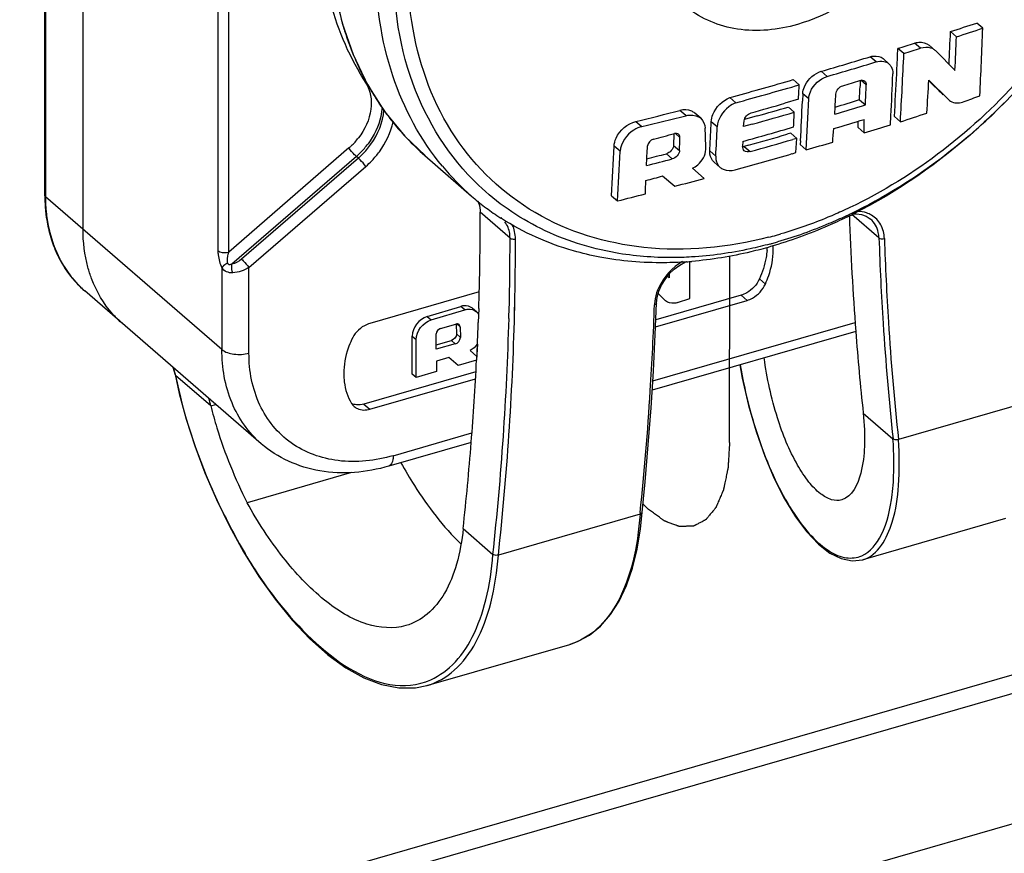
# Model space of a CAD drawing. Header units: millimetres. Extents: x 0 to 420, y 0 to 297.
# Tile 318 of 502: x 367.81 to 370.29, y 134.06 to 136.16. Entities that reach past the tile are written whole.
import ezdxf

# ---------------------------------------------------------------- set-up
doc = ezdxf.new("R2010")
doc.units = ezdxf.units.MM
doc.header["$LTSCALE"] = 23.1
doc.layers.get('0').update_dxf_attribs({"linetype": 'CONTINUOUS'})
doc.layers.add('COURBES', color=7, linetype='CONTINUOUS')

msp = doc.modelspace()

# ---------------------------------------------------------------- linework, layer by layer
at = {"color": 7, "linetype": 'CONTINUOUS'}
for p, q in [((367.8737, 135.7203), (367.8737, 137.7988)), ((367.875, 137.7963), (367.875, 135.7178)), ((367.97, 135.6355), (367.97, 137.714)), ((368.31, 137.1788), (368.31, 135.5819)), ((368.3373, 135.5782), (368.3373, 137.1751)), ((368.6034, 136.2398), (368.623, 136.1558)), ((368.623, 136.1558), (368.6507, 136.0762)), ((370.238, 136.1426), (370.2229, 136.1557)), ((370.1717, 136.1211), (370.1566, 136.1342)), ((370.0391, 136.0788), (370.0241, 136.0919)), ((370.0811, 136.092), (370.066, 136.105)), ((370.1179, 136.0868), (370.1028, 136.0999)), ((370.1194, 136.0853), (370.1179, 136.0868)), ((370.168, 136.0359), (370.1194, 136.0853)), ((368.6507, 136.0762), (368.6866, 136.0017)), ((369.9689, 136.0575), (369.9538, 136.0706)), ((370.0016, 136.0528), (369.9866, 136.0659)), ((370.0228, 136.0632), (370.0229, 136.0663)), ((369.7507, 136.0102), (369.7601, 136.0129)), ((369.7751, 135.9998), (369.7601, 136.0129)), ((369.831, 136.0341), (369.846, 136.021)), ((369.9293, 136.0109), (369.9287, 135.9961)), ((369.9444, 135.9996), (369.931, 136.0113)), ((370.021, 136.0273), (370.0214, 136.0345)), ((370.1022, 136.012), (370.1512, 135.963)), ((368.6866, 136.0017), (368.7302, 135.933)), ((369.7657, 135.9971), (369.7751, 135.9998)), ((370.1361, 135.9761), (370.1021, 136.0102)), ((369.6007, 135.9678), (369.6157, 135.9547)), ((369.7736, 135.9633), (369.7391, 135.9533)), ((369.7736, 135.9633), (369.7738, 135.9688)), ((369.7736, 135.9633), (369.7738, 135.9688)), ((369.7842, 135.9773), (369.7834, 135.9586)), ((369.7842, 135.9773), (369.7847, 135.9825)), ((369.7992, 135.9642), (369.7842, 135.9773)), ((369.9272, 135.9624), (369.9422, 135.9494)), ((370.1361, 135.9761), (370.1275, 135.9847)), ((370.1361, 135.9761), (370.1376, 135.9748)), ((370.1375, 135.9748), (370.1361, 135.9761)), ((370.1429, 135.9713), (370.1512, 135.963)), ((370.1512, 135.963), (370.1526, 135.9617)), ((369.7479, 135.9438), (369.7629, 135.9308)), ((368.7302, 135.933), (368.7811, 135.8706)), ((369.4895, 135.9221), (369.4744, 135.9351)), ((369.5269, 135.9154), (369.5119, 135.9285)), ((369.6693, 135.9214), (369.6372, 135.9124)), ((370.0055, 135.8991), (370.0066, 135.9214)), ((370.0152, 135.9197), (370.0303, 135.9066)), ((376.4267, 135.9009), (350.1485, 128.315)), ((369.3637, 135.9076), (369.3787, 135.8946)), ((369.5686, 135.8938), (369.5535, 135.9069)), ((369.6352, 135.8946), (369.6364, 135.9089)), ((369.6567, 135.9005), (369.6352, 135.8946)), ((369.9241, 135.892), (369.9239, 135.9079)), ((369.9391, 135.8789), (369.9241, 135.892)), ((368.7811, 135.8706), (368.8321, 135.8219)), ((369.4594, 135.8766), (369.4586, 135.8472)), ((369.4745, 135.8674), (369.4632, 135.8773)), ((369.7539, 135.878), (369.7445, 135.8752)), ((369.769, 135.8649), (369.7539, 135.878)), ((369.769, 135.8649), (369.7596, 135.8622)), ((369.7671, 135.8289), (369.769, 135.8649)), ((368.6404, 135.8406), (368.3373, 135.5782)), ((369.3237, 135.8322), (369.3087, 135.8453)), ((369.4586, 135.8472), (369.4736, 135.8341)), ((369.5401, 135.8369), (369.5401, 135.84)), ((369.55, 135.8331), (369.5503, 135.8395)), ((369.6334, 135.8573), (369.6327, 135.8449)), ((369.6475, 135.8476), (369.6364, 135.8445)), ((369.6364, 135.8445), (369.6515, 135.8314)), ((369.7786, 135.8585), (369.7781, 135.849)), ((369.7932, 135.8359), (369.7781, 135.849)), ((368.659, 135.8195), (368.3453, 135.5478)), ((368.664, 135.8151), (368.3696, 135.5602)), ((368.664, 135.8151), (368.659, 135.8195)), ((368.8318, 135.8215), (368.9496, 135.7191)), ((369.4554, 135.8129), (369.4404, 135.826)), ((369.55, 135.8331), (369.565, 135.82)), ((369.7577, 135.8262), (369.7671, 135.8289)), ((368.3883, 135.539), (368.6827, 135.794)), ((369.536, 135.7634), (369.5065, 135.7893)), ((369.5609, 135.8046), (369.576, 135.7915)), ((369.4311, 135.7702), (369.462, 135.7441)), ((367.8737, 135.7203), (367.8752, 135.6854)), ((368.32, 135.3324), (367.875, 135.7178)), ((369.3022, 135.72), (369.3173, 135.7069)), ((367.8752, 135.6854), (367.8826, 135.638)), ((369.0463, 135.6132), (368.9713, 135.6784)), ((369.0247, 135.6628), (369.023, 135.6638)), ((369.0253, 135.6636), (369.0237, 135.6646)), ((369.9763, 135.6137), (369.9079, 135.6731)), ((369.9104, 135.6744), (369.9197, 135.6748)), ((369.9197, 135.6748), (369.9326, 135.673)), ((369.9326, 135.673), (369.9443, 135.6687)), ((369.9443, 135.6687), (369.9545, 135.662)), ((369.9545, 135.662), (369.9554, 135.6612)), ((369.9554, 135.6612), (369.9553, 135.6613)), ((367.8826, 135.638), (367.896, 135.5935)), ((367.896, 135.5935), (367.9152, 135.5525)), ((367.9152, 135.5525), (367.94, 135.5159)), ((369.4603, 135.5351), (369.474, 135.5454)), ((369.474, 135.5454), (369.4884, 135.5534)), ((369.4884, 135.5534), (369.4913, 135.5544)), ((369.4996, 135.4609), (369.4993, 135.555)), ((367.94, 135.5159), (367.9699, 135.484)), ((368.32, 135.5385), (368.32, 135.3324)), ((368.3883, 135.3233), (368.3883, 135.539)), ((369.4371, 135.5093), (369.4479, 135.523)), ((369.4434, 135.5174), (369.4476, 135.5132)), ((369.4476, 135.5226), (369.4476, 135.5132)), ((369.4479, 135.523), (369.4603, 135.5351)), ((369.4216, 135.4794), (369.4282, 135.4946)), ((369.4282, 135.4946), (369.4371, 135.5093)), ((369.6749, 135.5104), (369.6899, 135.4974)), ((367.9699, 135.484), (367.9745, 135.4799)), ((368.4193, 135.0946), (367.9743, 135.48)), ((368.9685, 135.4778), (368.693, 135.3983)), ((369.6289, 135.4692), (369.4139, 135.4072)), ((369.4174, 135.4641), (369.4216, 135.4794)), ((369.4372, 135.4562), (369.4199, 135.4733)), ((369.6439, 135.4562), (369.6289, 135.4692)), ((368.8373, 135.4155), (368.9221, 135.4411)), ((368.9321, 135.4325), (368.9221, 135.4411)), ((369.4125, 135.3702), (369.4156, 135.4489)), ((369.4132, 135.3896), (369.6439, 135.4562)), ((369.4156, 135.4489), (369.4174, 135.4641)), ((369.4384, 135.4551), (369.4372, 135.4562)), ((369.4688, 135.4507), (369.4996, 135.4609)), ((368.8373, 135.4155), (368.8473, 135.4068)), ((368.8473, 135.4068), (368.9321, 135.4325)), ((368.9515, 135.4364), (368.9615, 135.4278)), ((368.9673, 135.436), (368.9663, 135.4004)), ((368.9676, 135.436), (368.9663, 135.4004)), ((369.0435, 135.4106), (369.0442, 135.438)), ((369.0437, 135.4106), (369.0444, 135.4381)), ((369.0574, 135.4215), (369.0579, 135.4389)), ((369.0577, 135.4216), (369.0582, 135.439)), ((368.871, 135.3851), (368.91, 135.3965)), ((368.9107, 135.3965), (368.9112, 135.3713)), ((368.9207, 135.3892), (368.9119, 135.3968)), ((369.4062, 135.2534), (369.9162, 135.4006)), ((368.7995, 135.2703), (368.7996, 135.3663)), ((368.7996, 135.3663), (368.8096, 135.3577)), ((368.8601, 135.3328), (368.8604, 135.3715)), ((368.9112, 135.3716), (368.9212, 135.3629)), ((368.9207, 135.3892), (368.9212, 135.3629)), ((369.9179, 135.3779), (369.4047, 135.2298)), ((369.4077, 135.2777), (369.4125, 135.3702)), ((368.8095, 135.2616), (368.8096, 135.3577)), ((368.9084, 135.3463), (368.8601, 135.3328)), ((368.8602, 135.3443), (368.8984, 135.355)), ((368.9084, 135.3463), (368.8984, 135.355)), ((368.9638, 135.3462), (368.9619, 135.3051)), ((368.9641, 135.3462), (368.9621, 135.3051)), ((368.9455, 135.3298), (368.9623, 135.315)), ((368.8918, 135.3125), (368.8607, 135.303)), ((368.8607, 135.303), (368.861, 135.2765)), ((368.916, 135.2921), (368.8918, 135.3125)), ((368.9619, 135.3051), (368.916, 135.2921)), ((369.6258, 135.2936), (369.6316, 135.26)), ((368.1965, 135.2877), (368.2022, 135.2687)), ((368.1974, 135.2869), (368.2034, 135.267)), ((368.2022, 135.269), (368.2127, 135.221)), ((368.2921, 135.1902), (368.2034, 135.267)), ((368.9605, 135.2763), (368.678, 135.1947)), ((368.8095, 135.2616), (368.7995, 135.2703)), ((368.861, 135.2765), (368.8095, 135.2616)), ((369.4019, 135.185), (369.4077, 135.2777)), ((368.693, 135.1817), (368.9595, 135.2587)), ((369.6316, 135.26), (369.6475, 135.1912)), ((368.2127, 135.221), (368.23, 135.1563)), ((368.2921, 135.1902), (368.3048, 135.1938)), ((368.678, 135.1947), (368.693, 135.1817)), ((370.3826, 135.2081), (370.0254, 135.105)), ((369.3949, 135.092), (369.4019, 135.185)), ((369.6475, 135.1912), (369.6665, 135.1254)), ((369.9367, 135.172), (370.0117, 135.1069)), ((368.23, 135.1563), (368.2515, 135.0896)), ((368.752, 135.0645), (368.9503, 135.1218)), ((369.6665, 135.1254), (369.6883, 135.0637)), ((372.3324, 135.0942), (353.8315, 129.7535)), ((368.9484, 135.098), (368.7409, 135.0382)), ((368.2515, 135.0896), (368.2769, 135.0216)), ((369.3867, 134.9989), (369.3949, 135.092)), ((372.3355, 135.0488), (353.8283, 129.7062)), ((369.6883, 135.0637), (369.7124, 135.0069)), ((368.2769, 135.0216), (368.3061, 134.9537)), ((368.647, 135.0221), (368.3836, 134.946)), ((369.3791, 134.9211), (369.3867, 134.9989)), ((369.7124, 135.0069), (369.7385, 134.9556)), ((368.3061, 134.9537), (368.3388, 134.8868)), ((369.7385, 134.9556), (369.766, 134.9106)), ((369.3745, 134.9215), (369.3741, 134.917)), ((369.3745, 134.9215), (369.3741, 134.917)), ((369.3752, 134.8803), (369.3791, 134.9212)), ((369.3741, 134.917), (369.0169, 134.8139)), ((369.766, 134.9106), (369.7946, 134.8724)), ((370.2955, 134.9058), (369.9358, 134.802)), ((368.3388, 134.8868), (368.3747, 134.822)), ((368.9282, 134.8809), (369.0032, 134.8157)), ((369.3669, 134.8286), (369.3752, 134.8803)), ((369.7946, 134.8724), (369.8237, 134.8417)), ((368.3747, 134.822), (368.4133, 134.7602)), ((369.3551, 134.7807), (369.3669, 134.8286)), ((369.8237, 134.8417), (369.8527, 134.8191)), ((369.8527, 134.8191), (369.8812, 134.8049)), ((369.8812, 134.8049), (369.9087, 134.799)), ((369.9087, 134.799), (369.9359, 134.802)), ((369.3399, 134.7368), (369.3551, 134.7807)), ((368.4133, 134.7602), (368.4543, 134.7025)), ((369.3214, 134.6977), (369.3399, 134.7368)), ((368.4543, 134.7025), (368.4972, 134.6498)), ((369.2995, 134.6636), (369.3214, 134.6977)), ((368.4972, 134.6498), (368.5415, 134.6029)), ((369.2746, 134.6349), (369.2995, 134.6636)), ((369.2466, 134.6121), (369.2746, 134.6349)), ((368.5415, 134.6029), (368.5867, 134.5626)), ((369.2161, 134.5955), (369.2466, 134.6121)), ((368.8368, 134.4847), (369.1967, 134.5886)), ((369.1967, 134.5886), (369.2161, 134.5955)), ((368.5867, 134.5626), (368.6323, 134.5296)), ((368.6323, 134.5296), (368.6777, 134.5043)), ((368.6777, 134.5043), (368.7225, 134.4872)), ((368.7225, 134.4872), (368.7662, 134.4787)), ((368.7662, 134.4787), (368.8081, 134.479)), ((368.8081, 134.479), (368.8368, 134.4847))]:
    msp.add_line(p, q, dxfattribs=at)
for centre, radius, start, end in [((369.3793, 136.3723), 0.7861, 197.0614, 197.4644), ((369.3511, 136.3629), 0.7564, 197.4314, 203.1916), ((366.2079, 148.4166), 12.9015, 287.82215, 288.13153), ((366.2223, 148.4104), 12.9083, 287.81582, 288.12505), ((357.6893, 136.6057), 12.5572, 357.10806, 357.8864), ((357.3324, 136.6466), 12.8345, 357.34103, 357.71194), ((357.4811, 136.6259), 12.7006, 357.33751, 357.72199), ((358.1702, 136.6244), 11.8658, 357.30419, 357.42792), ((366.0988, 148.7084), 13.213, 287.28215, 287.47265), ((366.09, 148.7748), 13.296, 287.27856, 287.46787), ((370.0996, 136.0657), 0.0279, 49.0927, 57.8089), ((369.3193, 136.3498), 0.722, 203.2259, 204.8314), ((366.0424, 148.999), 13.5072, 286.28958, 286.83305), ((357.2558, 136.6676), 12.7813, 357.16043, 357.28941), ((357.4798, 136.6409), 12.5719, 356.65131, 357.43741), ((369.3024, 136.3418), 0.7033, 204.8228, 209.736), ((366.0275, 149.0881), 13.6136, 286.28971, 286.82893), ((365.9178, 149.0487), 13.6409, 286.90841, 287.09832), ((357.439, 136.5234), 12.582, 357.25785, 357.74264), ((357.4933, 136.6536), 12.5434, 356.64552, 357.13784), ((357.6577, 136.7136), 12.4642, 356.38861, 356.77329), ((368.7023, 135.981), 0.0302, 125.6441, 129.7817), ((369.2891, 136.3344), 0.6881, 209.7468, 212.2714), ((365.8801, 149.4191), 13.9564, 285.46131, 286.10133), ((365.8809, 149.4552), 14.0076, 285.4635, 286.10117), ((357.0038, 136.5109), 12.7815, 357.56912, 357.70835), ((357.3927, 136.5442), 12.548, 357.34241, 357.49628), ((357.3375, 136.5324), 12.6182, 357.35146, 357.57969), ((369.2795, 136.3282), 0.6766, 212.2681, 216.4582), ((357.2768, 136.4865), 12.5333, 357.02467, 357.61183), ((357.2842, 136.6939), 12.604, 356.50478, 356.73685), ((365.9127, 148.8681), 13.5156, 287.00683, 287.27896), ((365.7143, 148.2028), 13.0378, 290.08171, 290.26681), ((365.8819, 149.4105), 13.9991, 285.63148, 285.99387), ((365.9138, 149.2254), 13.8239, 285.76344, 286.10203), ((357.2456, 136.5022), 12.5495, 357.05973, 357.51715), ((365.894, 148.966), 13.6316, 286.93494, 287.27565), ((369.23, 136.9992), 1.4897, 312.6231, 315.4871), ((369.2705, 136.3217), 0.6656, 216.4629, 219.6217), ((365.9452, 149.9254), 14.4286, 283.70519, 284.15843), ((365.929, 150.0338), 14.554, 283.71137, 284.16068), ((365.8895, 149.3489), 13.966, 285.64839, 286.10151), ((357.1845, 136.4998), 12.5913, 357.24, 357.40952), ((365.97, 148.9415), 13.6201, 286.60545, 286.94129), ((357.4498, 135.7771), 12.4897, 0.46704, 0.62086), ((365.9632, 148.4418), 13.1785, 287.97585, 288.28206), ((369.2641, 136.3164), 0.6572, 219.622, 223.3625), ((356.6648, 135.3854), 12.8833, 2.02226, 2.24698), ((356.3205, 136.511), 13.2468, 357.0941, 357.38597), ((356.9802, 136.4648), 12.6013, 357.06697, 357.40306), ((365.8839, 149.3256), 13.9805, 285.55689, 286.10129), ((357.5118, 136.8482), 12.3877, 355.40292, 355.56099), ((366.0611, 148.7454), 13.4382, 286.77309, 287.06908), ((369.2381, 136.9905), 1.4778, 311.7888, 312.621), ((368.5263, 135.972), 0.174, 313.5167, 322.5056), ((369.258, 136.3106), 0.6488, 223.3625, 228.9322), ((365.698, 149.9364), 14.5543, 284.76732, 284.98277), ((356.7847, 136.1806), 12.6937, 358.43598, 358.58655), ((365.8579, 149.3409), 14.0154, 285.68711, 286.09976), ((365.8875, 149.276), 13.9615, 285.64024, 286.10144), ((368.5297, 135.9683), 0.169, 310.8994, 313.5095), ((368.5279, 135.9706), 0.2001, 314.9007, 323.3473), ((356.8856, 136.4183), 12.4363, 356.78125, 357.35885), ((356.8137, 136.5146), 12.5969, 356.73173, 356.95612), ((369.6309, 135.8644), 0.0207, 275.4555, 281.5911), ((369.6307, 135.8655), 0.0217, 281.5673, 285.3571), ((366.0003, 148.9457), 13.6474, 286.13622, 286.42696), ((368.5302, 135.9682), 0.1968, 310.9048, 314.9151), ((368.5351, 135.964), 0.1969, 310.9055, 315.0669), ((356.8422, 136.4062), 12.4947, 356.79165, 357.36661), ((365.8514, 149.9446), 14.584, 284.04258, 284.30742), ((365.8637, 149.854), 14.4768, 284.10256, 284.30399), ((365.8785, 149.2653), 13.9877, 285.4874, 286.10105), ((368.5359, 135.9634), 0.2242, 310.9128, 316.5017), ((369.3786, 136.2111), 0.6528, 219.632, 228.9134), ((365.531, 149.8198), 14.581, 285.34249, 285.51447), ((365.8905, 149.5991), 14.3079, 284.45501, 284.76119), ((356.9759, 136.2712), 12.4236, 357.47986, 357.63476), ((368.2643, 135.7201), 0.3907, 179.9651, 186.0242), ((369.3724, 136.2044), 0.6437, 228.9405, 230.7752), ((365.7004, 149.9389), 14.6843, 284.2593, 284.54192), ((369.3714, 136.2033), 0.6422, 230.7754, 232.7042), ((368.9044, 135.6813), 0.0665, 17.0024, 22.2288), ((369.3718, 136.2039), 0.6429, 232.7081, 236.583), ((368.2397, 135.7176), 0.3659, 186.0457, 190.0457), ((362.0694, 135.6637), 6.9019, 359.94199, 0.1215), ((369.3748, 136.2084), 0.6484, 236.5807, 237.1397), ((369.3596, 136.806), 1.2561, 295.1393, 295.3566), ((369.3258, 136.8402), 1.305, 295.852, 296.1942), ((369.3579, 136.8096), 1.26, 295.3566, 295.5991), ((376.8435, 135.908), 6.9459, 181.96411, 184.377), ((369.3229, 136.8461), 1.3116, 296.1943, 296.6223), ((368.2209, 135.7143), 0.3468, 190.0495, 193.6423), ((361.9774, 135.6642), 6.9939, 358.47338, 359.93915), ((368.2035, 135.7101), 0.329, 193.6415, 197.9794), ((369.4422, 136.6172), 1.0339, 284.296, 285.4663), ((369.3353, 136.9881), 1.4199, 285.633, 286.1023), ((376.9579, 135.8447), 6.9854, 181.89452, 183.66772), ((368.1904, 135.7059), 0.3152, 197.9861, 201.7847), ((368.1862, 135.7023), 0.3095, 200.4139, 200.694), ((368.1785, 135.6992), 0.3011, 200.6702, 206.4943), ((368.1787, 135.7011), 0.3025, 201.7815, 206.4097), ((362.0923, 135.5987), 6.954, 359.18693, 359.94127), ((362.1444, 135.5986), 6.9019, 359.94199, 0.12204), ((362.11, 135.5968), 6.95, 359.23515, 0.12103), ((369.5122, 135.5968), 0.1826, 355.4716, 357.7864), ((369.4244, 136.6305), 1.0687, 285.0312, 285.4651), ((369.4226, 136.637), 1.0755, 285.4653, 286.1025), ((369.5412, 135.5835), 0.1686, 359.9867, 3.5244), ((376.9654, 135.8429), 6.9792, 181.8947, 183.62505), ((368.1683, 135.6961), 0.291, 206.4169, 210.3775), ((368.1701, 135.6952), 0.2918, 206.5212, 207.5578), ((368.1664, 135.6933), 0.2877, 207.5429, 208.4364), ((368.168, 135.6941), 0.2895, 207.5581, 208.4044), ((368.1662, 135.6931), 0.2875, 208.4045, 209.2138), ((368.1621, 135.6909), 0.2828, 208.4279, 212.8704), ((368.1618, 135.6906), 0.2824, 209.2058, 212.8884), ((368.161, 135.6918), 0.2825, 210.3816, 215.2576), ((369.4239, 136.4993), 0.9482, 274.0652, 274.8644), ((368.1562, 135.6871), 0.2758, 212.8734, 217.301), ((368.1574, 135.6878), 0.2771, 212.8972, 213.94), ((368.1539, 135.6854), 0.2729, 213.9351, 217.3092), ((368.1568, 135.6888), 0.2774, 215.2628, 219.3194), ((368.1518, 135.6838), 0.2703, 217.3056, 221.063), ((368.1517, 135.6838), 0.2702, 217.3154, 218.1091), ((368.1507, 135.683), 0.2689, 218.1076, 221.1229), ((368.1532, 135.6859), 0.2727, 219.3189, 224.3739), ((368.1488, 135.6812), 0.2662, 221.0653, 224.6238), ((368.1497, 135.6821), 0.2676, 221.1249, 222.2202), ((368.149, 135.6815), 0.2667, 222.2197, 224.6586), ((368.1511, 135.6838), 0.2698, 224.3826, 225.2428), ((368.1484, 135.6809), 0.2658, 224.6591, 227.2569), ((368.1474, 135.6798), 0.2643, 224.6281, 227.278), ((368.1497, 135.6824), 0.2678, 225.2396, 229.1021), ((362.0221, 135.5996), 7.0242, 358.68199, 359.18734), ((362.0311, 135.5977), 7.0289, 358.70597, 359.23582), ((368.148, 135.6805), 0.2652, 227.2576, 229.1064), ((368.1474, 135.6798), 0.2643, 227.2785, 229.1076), ((361.8772, 135.6665), 7.0941, 358.13819, 358.47605), ((361.8231, 135.7072), 7.592, 356.3846, 358.02054), ((369.5094, 135.4415), 0.0988, 175.4354, 178.0136), ((369.5176, 135.4407), 0.1071, 169.1221, 175.3866), ((361.6761, 135.6121), 7.3841, 353.79479, 358.52187), ((361.8123, 135.6688), 7.1591, 357.59747, 357.85147), ((361.6664, 135.6143), 7.3802, 353.78789, 358.41846), ((376.7444, 135.8306), 6.7714, 183.66417, 186.13514), ((376.7518, 135.8289), 6.7652, 183.62102, 186.14245), ((361.7882, 135.6698), 7.1832, 357.41848, 357.59751), ((376.6333, 135.8923), 6.7352, 184.38044, 186.13895), ((361.6516, 135.677), 7.3199, 355.46419, 357.08809), ((361.5926, 135.7221), 7.823, 354.12606, 356.38156), ((363.6724, 134.0336), 4.7623, 14.0551, 14.2879), ((361.4712, 135.6913), 7.5009, 353.79769, 355.46406), ((368.7793, 134.6522), 0.1669, 289.1959, 290.5662)]:
    msp.add_arc(centre, radius, start, end, dxfattribs=at)
for points, knots in [([(369.6976, 135.6153), (369.5958, 135.5894), (369.3911, 135.5687), (369.1016, 135.6563), (368.8867, 135.8603), (368.7808, 136.1469), (368.7884, 136.4741), (368.9396, 136.9207), (369.1906, 137.2082), (369.3924, 137.3441)], [0, 0, 0, 0, 0.122451, 0.234179, 0.342069, 0.455401, 0.58011, 0.716281, 1, 1, 1, 1]), ([(368.967, 135.7466), (368.8932, 135.817), (368.7752, 136.0053), (368.7344, 136.3472), (368.8172, 136.7092), (368.9442, 136.9341), (369.0232, 137.0392)], [0, 0, 0, 0, 0.217986, 0.455706, 0.718672, 1, 1, 1, 1]), ([(368.6829, 136.9486), (368.6446, 136.8672), (368.5852, 136.7014), (368.5526, 136.4477), (368.581, 136.2092), (368.6429, 136.0663), (368.6829, 136.0043)], [0, 0, 0, 0, 0.274617, 0.533416, 0.774416, 1, 1, 1, 1]), ([(370.7001, 136.8744), (370.6999, 136.6327), (370.5641, 136.258), (370.2376, 135.8796), (370.0239, 135.7304), (369.9106, 135.6736)], [0, 0, 0, 0, 0.485132, 0.745653, 1, 1, 1, 1]), ([(370.1186, 136.4835), (370.0894, 136.4054), (369.9942, 136.2646), (369.8486, 136.1746), (369.771, 136.1522)], [0, 0, 0, 0, 0.507867, 1, 1, 1, 1]), ([(370.6116, 136.49), (370.5524, 136.3149), (370.3564, 135.9898), (370.0542, 135.7595), (369.887, 135.6828)], [0, 0, 0, 0, 0.50121, 1, 1, 1, 1]), ([(368.5904, 136.4018), (368.5904, 136.3791), (368.5933, 136.2914), (368.6087, 136.2039), (368.6278, 136.1416)], [0, 0, 0, 0, 0.257886, 1, 1, 1, 1]), ([(368.8758, 135.7947), (368.8205, 135.8615), (368.7333, 136.0244), (368.7081, 136.2061), (368.7082, 136.2994)], [0, 0, 0, 0, 0.481487, 1, 1, 1, 1]), ([(369.771, 136.1522), (369.7223, 136.1382), (369.6232, 136.1273), (369.5291, 136.1656), (369.4935, 136.1941)], [0, 0, 0, 0, 0.526271, 1, 1, 1, 1]), ([(370.066, 136.105), (370.0694, 136.1061), (370.0818, 136.1088), (370.096, 136.1058), (370.1028, 136.0999)], [0, 0, 0, 0, 0.282026, 1, 1, 1, 1]), ([(370.1145, 136.0893), (370.1122, 136.0907), (370.1018, 136.0955), (370.0894, 136.0946), (370.0811, 136.092)], [0, 0, 0, 0, 0.23088, 1, 1, 1, 1]), ([(369.9538, 136.0706), (369.9568, 136.0715), (369.9678, 136.0738), (369.9804, 136.0712), (369.9866, 136.0659)], [0, 0, 0, 0, 0.280976, 1, 1, 1, 1]), ([(369.7847, 135.9825), (369.7856, 135.9882), (369.7934, 136.0108), (369.8138, 136.029), (369.831, 136.0341)], [0, 0, 0, 0, 0.242723, 1, 1, 1, 1]), ([(369.7992, 135.9642), (369.7995, 135.9703), (369.8058, 135.9951), (369.8275, 136.0156), (369.846, 136.021)], [0, 0, 0, 0, 0.238605, 1, 1, 1, 1]), ([(368.6829, 136.0043), (368.6951, 135.9855), (368.7023, 135.9327), (368.6803, 135.8869), (368.6643, 135.8661)], [0, 0, 0, 0, 0.459631, 1, 1, 1, 1]), ([(369.5535, 135.9069), (369.5538, 135.9131), (369.5602, 135.9391), (369.5819, 135.9604), (369.6007, 135.9678)], [0, 0, 0, 0, 0.235577, 1, 1, 1, 1]), ([(370.1526, 135.9617), (370.1549, 135.9597), (370.1664, 135.9526), (370.1814, 135.9541), (370.191, 135.9576)], [0, 0, 0, 0, 0.228288, 1, 1, 1, 1]), ([(368.7238, 135.9436), (368.7233, 135.9357), (368.7187, 135.9026), (368.7035, 135.8715), (368.6884, 135.8511)], [0, 0, 0, 0, 0.238024, 1, 1, 1, 1]), ([(369.5119, 135.9285), (369.5096, 135.9305), (369.4985, 135.9375), (369.4841, 135.9376), (369.4744, 135.9352)], [0, 0, 0, 0, 0.231688, 1, 1, 1, 1]), ([(369.6157, 135.9547), (369.6093, 135.9522), (369.5865, 135.9391), (369.5695, 135.9133), (369.5686, 135.8938)], [0, 0, 0, 0, 0.259455, 1, 1, 1, 1]), ([(368.6745, 135.8249), (368.6822, 135.8326), (368.7091, 135.8643), (368.7262, 135.9053), (368.7286, 135.936)], [0, 0, 0, 0, 0.261377, 1, 1, 1, 1]), ([(369.4895, 135.9221), (369.493, 135.923), (369.5057, 135.925), (369.5199, 135.9216), (369.5269, 135.9154)], [0, 0, 0, 0, 0.277878, 1, 1, 1, 1]), ([(368.6985, 135.8091), (368.7051, 135.816), (368.729, 135.8447), (368.7459, 135.8795), (368.7521, 135.9065)], [0, 0, 0, 0, 0.257315, 1, 1, 1, 1]), ([(369.3087, 135.8453), (369.309, 135.8521), (369.3165, 135.8803), (369.3424, 135.9025), (369.3637, 135.9076)], [0, 0, 0, 0, 0.237805, 1, 1, 1, 1]), ([(369.3787, 135.8946), (369.3716, 135.8928), (369.3453, 135.8813), (369.3247, 135.8534), (369.3237, 135.8322)], [0, 0, 0, 0, 0.25702, 1, 1, 1, 1]), ([(370.2229, 135.8886), (370.1984, 135.8667), (370.0994, 135.784), (369.989, 135.7147), (369.9023, 135.6732)], [0, 0, 0, 0, 0.254867, 1, 1, 1, 1]), ([(368.659, 135.8195), (368.6575, 135.8208), (368.6507, 135.8274), (368.6445, 135.8346), (368.6404, 135.8406)], [0, 0, 0, 0, 0.219179, 1, 1, 1, 1]), ([(368.6827, 135.794), (368.6785, 135.8), (368.6723, 135.8072), (368.6656, 135.8138), (368.664, 135.8151)], [0, 0, 0, 0, 0.780822, 1, 1, 1, 1]), ([(369.5065, 135.7893), (369.5112, 135.7917), (369.5275, 135.8029), (369.5394, 135.8223), (369.5401, 135.8369)], [0, 0, 0, 0, 0.264044, 1, 1, 1, 1]), ([(369.5609, 135.8046), (369.5552, 135.8096), (369.5502, 135.8199), (369.5498, 135.8303), (369.55, 135.8331)], [0, 0, 0, 0, 0.729225, 1, 1, 1, 1]), ([(369.565, 135.82), (369.5649, 135.8172), (369.5653, 135.8068), (369.5703, 135.7965), (369.576, 135.7915)], [0, 0, 0, 0, 0.270338, 1, 1, 1, 1]), ([(369.576, 135.7915), (369.5783, 135.7896), (369.5895, 135.7826), (369.6039, 135.7828), (369.6136, 135.7854)], [0, 0, 0, 0, 0.230447, 1, 1, 1, 1]), ([(369.3122, 135.5761), (369.2473, 135.5876), (369.1217, 135.6273), (369.0131, 135.7026), (368.967, 135.7466)], [0, 0, 0, 0, 0.508097, 1, 1, 1, 1]), ([(367.8737, 135.7203), (367.8737, 135.7199), (367.874, 135.7189), (367.8746, 135.7181), (367.875, 135.7178)], [0, 0, 0, 0, 0.462896, 1, 1, 1, 1]), ([(367.8737, 135.7203), (367.8737, 135.7199), (367.8739, 135.7189), (367.8746, 135.7181), (367.875, 135.7178)], [0, 0, 0, 0, 0.46146, 1, 1, 1, 1]), ([(367.875, 135.7178), (367.875, 135.7036), (367.8778, 135.6495), (367.8928, 135.5957), (367.9113, 135.5603)], [0, 0, 0, 0, 0.262039, 1, 1, 1, 1]), ([(367.875, 135.7178), (367.875, 135.7069), (367.8767, 135.6651), (367.8854, 135.6234), (367.8962, 135.5943)], [0, 0, 0, 0, 0.259279, 1, 1, 1, 1]), ([(369.8948, 135.6658), (369.8791, 135.6582), (369.8169, 135.6295), (369.7522, 135.606), (369.7031, 135.5918)], [0, 0, 0, 0, 0.254435, 1, 1, 1, 1]), ([(369.8932, 135.6689), (369.879, 135.6623), (369.8229, 135.6372), (369.7649, 135.6164), (369.7209, 135.6037)], [0, 0, 0, 0, 0.254133, 1, 1, 1, 1]), ([(369.887, 135.6828), (369.874, 135.6769), (369.8226, 135.6544), (369.7694, 135.6355), (369.7292, 135.6239)], [0, 0, 0, 0, 0.25392, 1, 1, 1, 1]), ([(369.99, 135.6122), (369.9896, 135.6242), (369.9842, 135.6478), (369.9672, 135.6655), (369.9576, 135.6712)], [0, 0, 0, 0, 0.51846, 1, 1, 1, 1]), ([(369.2729, 135.5653), (369.2505, 135.5696), (369.1636, 135.5901), (369.0805, 135.6269), (369.0247, 135.6628)], [0, 0, 0, 0, 0.256166, 1, 1, 1, 1]), ([(369.0463, 135.6133), (369.0463, 135.6171), (369.0453, 135.6316), (369.0399, 135.646), (369.0335, 135.6546)], [0, 0, 0, 0, 0.265584, 1, 1, 1, 1]), ([(369.9763, 135.6137), (369.9762, 135.6184), (369.9742, 135.6359), (369.9651, 135.6528), (369.9554, 135.6612)], [0, 0, 0, 0, 0.268181, 1, 1, 1, 1]), ([(367.9916, 135.511), (367.988, 135.5206), (367.9751, 135.5609), (367.97, 135.6035), (367.97, 135.6355)], [0, 0, 0, 0, 0.241982, 1, 1, 1, 1]), ([(369.9763, 135.6137), (369.9771, 135.6131), (369.9813, 135.6109), (369.9865, 135.611), (369.99, 135.6122)], [0, 0, 0, 0, 0.21084, 1, 1, 1, 1]), ([(369.0463, 135.6133), (369.047, 135.6126), (369.0513, 135.6105), (369.0564, 135.6104), (369.0599, 135.6114)], [0, 0, 0, 0, 0.21128, 1, 1, 1, 1]), ([(369.7016, 135.5983), (369.6851, 135.5939), (369.62, 135.5781), (369.5534, 135.5686), (369.5036, 135.5657)], [0, 0, 0, 0, 0.255689, 1, 1, 1, 1]), ([(369.7032, 135.5918), (369.6866, 135.587), (369.6213, 135.5698), (369.5544, 135.5588), (369.5043, 135.5545)], [0, 0, 0, 0, 0.255493, 1, 1, 1, 1]), ([(368.31, 135.5819), (368.31, 135.5783), (368.311, 135.5635), (368.315, 135.5487), (368.32, 135.5385)], [0, 0, 0, 0, 0.236506, 1, 1, 1, 1]), ([(368.31, 135.5819), (368.3114, 135.5806), (368.3199, 135.5762), (368.3301, 135.5761), (368.3373, 135.5782)], [0, 0, 0, 0, 0.201414, 1, 1, 1, 1]), ([(368.3348, 135.55), (368.3344, 135.5522), (368.3335, 135.5617), (368.3351, 135.5712), (368.3373, 135.5782)], [0, 0, 0, 0, 0.230687, 1, 1, 1, 1]), ([(369.4911, 135.5535), (369.4724, 135.5521), (369.3995, 135.5491), (369.3262, 135.5551), (369.2729, 135.5653)], [0, 0, 0, 0, 0.25655, 1, 1, 1, 1]), ([(369.5036, 135.5657), (369.4873, 135.5647), (369.4233, 135.5627), (369.3591, 135.5678), (369.3122, 135.5761)], [0, 0, 0, 0, 0.255881, 1, 1, 1, 1]), ([(369.6942, 135.5824), (369.6937, 135.5764), (369.6905, 135.5516), (369.6828, 135.5276), (369.6749, 135.5104)], [0, 0, 0, 0, 0.24161, 1, 1, 1, 1]), ([(369.6899, 135.4974), (369.6931, 135.5044), (369.7041, 135.5319), (369.7097, 135.5616), (369.7097, 135.5835)], [0, 0, 0, 0, 0.261086, 1, 1, 1, 1]), ([(368.3348, 135.55), (368.3333, 135.5493), (368.3278, 135.5463), (368.3223, 135.5425), (368.32, 135.5385)], [0, 0, 0, 0, 0.276394, 1, 1, 1, 1]), ([(368.3453, 135.5478), (368.3431, 135.5468), (368.3387, 135.5446), (368.3352, 135.5484), (368.3348, 135.55)], [0, 0, 0, 0, 0.583103, 1, 1, 1, 1]), ([(368.3477, 135.5258), (368.3455, 135.5312), (368.3442, 135.5388), (368.345, 135.5462), (368.3453, 135.5478)], [0, 0, 0, 0, 0.788279, 1, 1, 1, 1]), ([(368.3696, 135.5602), (368.3711, 135.5589), (368.3779, 135.5523), (368.3841, 135.5452), (368.3883, 135.539)], [0, 0, 0, 0, 0.209246, 1, 1, 1, 1]), ([(369.4811, 135.5539), (369.4552, 135.5395), (369.4264, 135.5078), (369.4142, 135.4704), (369.4124, 135.461)], [0, 0, 0, 0, 0.755907, 1, 1, 1, 1]), ([(368.3477, 135.5258), (368.3423, 135.5254), (368.3313, 135.5268), (368.3228, 135.5342), (368.32, 135.5385)], [0, 0, 0, 0, 0.513178, 1, 1, 1, 1]), ([(368.0694, 135.3977), (368.0608, 135.4051), (368.0279, 135.4375), (368.0038, 135.4785), (367.9916, 135.511)], [0, 0, 0, 0, 0.246688, 1, 1, 1, 1]), ([(369.6749, 135.5104), (369.6684, 135.4959), (369.6531, 135.479), (369.6338, 135.4706), (369.6289, 135.4692)], [0, 0, 0, 0, 0.758422, 1, 1, 1, 1]), ([(369.6439, 135.4562), (369.6488, 135.4576), (369.6681, 135.466), (369.6834, 135.4829), (369.6899, 135.4974)], [0, 0, 0, 0, 0.241578, 1, 1, 1, 1]), ([(368.9515, 135.4364), (368.946, 135.4412), (368.9347, 135.444), (368.9248, 135.4419), (368.9221, 135.4411)], [0, 0, 0, 0, 0.724272, 1, 1, 1, 1]), ([(369.4688, 135.4507), (369.4661, 135.4498), (369.4559, 135.4474), (369.4441, 135.4501), (369.4384, 135.4551)], [0, 0, 0, 0, 0.277105, 1, 1, 1, 1]), ([(368.9321, 135.4325), (368.9347, 135.4333), (368.9447, 135.4354), (368.956, 135.4326), (368.9615, 135.4277)], [0, 0, 0, 0, 0.275752, 1, 1, 1, 1]), ([(368.693, 135.3983), (368.6882, 135.3968), (368.6689, 135.3885), (368.6536, 135.3716), (368.647, 135.3571)], [0, 0, 0, 0, 0.241578, 1, 1, 1, 1]), ([(368.647, 135.3571), (368.6438, 135.3501), (368.6328, 135.3226), (368.6272, 135.2929), (368.6272, 135.271)], [0, 0, 0, 0, 0.261086, 1, 1, 1, 1]), ([(368.4193, 135.0946), (368.3874, 135.1223), (368.3348, 135.1974), (368.32, 135.2867), (368.32, 135.3324)], [0, 0, 0, 0, 0.479977, 1, 1, 1, 1]), ([(368.32, 135.3324), (368.3282, 135.3253), (368.3523, 135.3186), (368.3761, 135.3198), (368.3883, 135.3233)], [0, 0, 0, 0, 0.460981, 1, 1, 1, 1]), ([(368.752, 135.0645), (368.7073, 135.0516), (368.6164, 135.0411), (368.4888, 135.0867), (368.4043, 135.1908), (368.3883, 135.2786), (368.3883, 135.3233)], [0, 0, 0, 0, 0.266867, 0.507861, 0.743947, 1, 1, 1, 1]), ([(369.6262, 135.2937), (369.6326, 135.2569), (369.6482, 135.1857), (369.6795, 135.085), (369.7169, 134.9958), (369.7584, 134.9211), (369.8021, 134.8632), (369.8464, 134.8238), (369.8911, 134.8037), (369.9209, 134.8069), (369.9328, 134.8121)], [0, 0, 0, 0, 0.181636, 0.353892, 0.51178, 0.650993, 0.768398, 0.862855, 0.936929, 1, 1, 1, 1]), ([(369.8826, 134.9532), (369.8744, 134.9508), (369.854, 134.9519), (369.8253, 134.9695), (369.7967, 134.9999), (369.7561, 135.0622), (369.7142, 135.167), (369.694, 135.2601), (369.6869, 135.3112)], [0, 0, 0, 0, 0.059134, 0.132413, 0.227415, 0.345636, 0.643795, 1, 1, 1, 1]), ([(368.2022, 135.2687), (368.2023, 135.2684), (368.2026, 135.2678), (368.2031, 135.2672), (368.2034, 135.267)], [0, 0, 0, 0, 0.470191, 1, 1, 1, 1]), ([(368.2034, 135.267), (368.223, 135.1684), (368.2716, 135.0207), (368.3662, 134.8334), (368.4957, 134.6313), (368.698, 134.4472), (368.8341, 134.4946)], [0, 0, 0, 0, 0.286239, 0.44053, 0.589797, 1, 1, 1, 1]), ([(368.6272, 135.271), (368.6272, 135.2642), (368.6287, 135.2383), (368.637, 135.2125), (368.647, 135.1963)], [0, 0, 0, 0, 0.263792, 1, 1, 1, 1]), ([(368.2921, 135.1902), (368.2966, 135.1715), (368.3199, 135.0876), (368.3531, 135.0066), (368.3836, 134.946)], [0, 0, 0, 0, 0.221231, 1, 1, 1, 1]), ([(368.6537, 135.1884), (368.6561, 135.1863), (368.6677, 135.1788), (368.683, 135.1789), (368.693, 135.1817)], [0, 0, 0, 0, 0.236889, 1, 1, 1, 1]), ([(369.9367, 135.172), (369.9395, 135.1441), (369.9413, 135.0925), (369.9341, 135.0179), (369.9092, 134.9608), (369.8826, 134.9532)], [0, 0, 0, 0, 0.358619, 0.64692, 1, 1, 1, 1]), ([(368.7409, 135.0382), (368.685, 135.022), (368.5688, 135.0106), (368.4603, 135.0592), (368.4193, 135.0946)], [0, 0, 0, 0, 0.518359, 1, 1, 1, 1]), ([(369.9359, 134.802), (369.9744, 134.8132), (370.0146, 134.8901), (370.0286, 134.9956), (370.0282, 135.0666), (370.0254, 135.105)], [0, 0, 0, 0, 0.364805, 0.649538, 1, 1, 1, 1]), ([(370.0095, 134.9661), (370.0109, 134.9767), (370.0152, 135.0235), (370.0143, 135.0707), (370.0117, 135.1069)], [0, 0, 0, 0, 0.228132, 1, 1, 1, 1]), ([(370.0254, 135.105), (370.0219, 135.104), (370.0168, 135.1041), (370.0125, 135.1062), (370.0117, 135.1069)], [0, 0, 0, 0, 0.789119, 1, 1, 1, 1]), ([(368.752, 135.0645), (368.752, 135.0612), (368.7516, 135.0519), (368.7471, 135.04), (368.7409, 135.0382)], [0, 0, 0, 0, 0.336553, 1, 1, 1, 1]), ([(368.7713, 135.0469), (368.7821, 135.0274), (368.8254, 134.9541), (368.8778, 134.8855), (368.9228, 134.8416)], [0, 0, 0, 0, 0.261161, 1, 1, 1, 1]), ([(368.784, 134.636), (368.7525, 134.6269), (368.674, 134.6339), (368.5679, 134.7019), (368.4675, 134.8092), (368.4103, 134.8978), (368.3836, 134.946)], [0, 0, 0, 0, 0.183301, 0.412557, 0.6918, 1, 1, 1, 1]), ([(369.9328, 134.8121), (369.9547, 134.8217), (369.9939, 134.873), (370.0052, 134.9312), (370.0095, 134.9661)], [0, 0, 0, 0, 0.404837, 1, 1, 1, 1]), ([(369.3741, 134.917), (369.3712, 134.8763), (369.3606, 134.8007), (369.3253, 134.7004), (369.2716, 134.6251), (369.2217, 134.5959), (369.1967, 134.5886)], [0, 0, 0, 0, 0.310478, 0.57738, 0.802057, 1, 1, 1, 1]), ([(368.9282, 134.8809), (368.9252, 134.8506), (368.9154, 134.7942), (368.886, 134.7195), (368.8426, 134.6634), (368.8036, 134.6417), (368.784, 134.636)], [0, 0, 0, 0, 0.304303, 0.568888, 0.795813, 1, 1, 1, 1]), ([(368.8371, 134.4848), (368.8623, 134.4921), (368.9127, 134.5214), (368.967, 134.5968), (369.003, 134.6973), (369.0139, 134.7731), (369.0169, 134.8139)], [0, 0, 0, 0, 0.198732, 0.423666, 0.690267, 1, 1, 1, 1]), ([(368.8379, 134.496), (368.8614, 134.5048), (368.9074, 134.5358), (368.9569, 134.6093), (368.99, 134.7053), (369.0003, 134.7772), (369.0032, 134.8157)], [0, 0, 0, 0, 0.199312, 0.426046, 0.692723, 1, 1, 1, 1]), ([(369.0169, 134.8139), (369.0134, 134.8129), (369.0082, 134.8129), (369.004, 134.8151), (369.0032, 134.8157)], [0, 0, 0, 0, 0.789054, 1, 1, 1, 1])]:
    msp.add_open_spline(points, degree=3, knots=knots, dxfattribs=at)
for points in [[(369.9689, 136.0575), (369.9751, 136.0594), (369.9819, 136.0601), (369.9882, 136.059)], [(369.9882, 136.059), (369.9931, 136.0581), (369.9979, 136.056), (370.0016, 136.0528)], [(370.0016, 136.0528), (370.0037, 136.051), (370.0055, 136.0487), (370.0069, 136.0463)], [(370.0069, 136.0463), (370.0102, 136.0409), (370.0115, 136.0341), (370.0113, 136.0278)], [(369.9284, 136.0107), (369.9324, 136.012), (369.9376, 136.0117), (369.9408, 136.009)], [(369.8678, 135.9765), (369.8683, 135.9856), (369.8764, 135.9949), (369.8851, 135.9975)], [(369.9408, 136.009), (369.9433, 136.0068), (369.9446, 136.0029), (369.9444, 135.9996)], [(369.5269, 135.9154), (369.5338, 135.9094), (369.5379, 135.8996), (369.5382, 135.8905)], [(369.6364, 135.9089), (369.6372, 135.9178), (369.6453, 135.9267), (369.6539, 135.9292)], [(369.4078, 135.8629), (369.4004, 135.861), (369.3932, 135.8533), (369.3928, 135.8457)], [(369.4713, 135.8752), (369.4686, 135.8775), (369.4642, 135.8779), (369.4607, 135.877)], [(369.4745, 135.8675), (369.4746, 135.8702), (369.4734, 135.8734), (369.4713, 135.8752)], [(369.4586, 135.8472), (369.4583, 135.8379), (369.4494, 135.8283), (369.4404, 135.826)], [(369.6369, 135.8338), (369.6339, 135.8364), (369.6325, 135.8409), (369.6327, 135.8449)], [(369.4736, 135.8341), (369.4734, 135.8248), (369.4644, 135.8152), (369.4554, 135.8129)], [(369.6515, 135.8314), (369.6468, 135.8301), (369.6407, 135.8305), (369.6369, 135.8338)], [(368.968, 135.7007), (368.9702, 135.6935), (368.9713, 135.6859), (368.9713, 135.6784)], [(369.9451, 135.6768), (369.9377, 135.6793), (369.9297, 135.6805), (369.9219, 135.6805)], [(369.9576, 135.6712), (369.9536, 135.6735), (369.9494, 135.6754), (369.9451, 135.6768)], [(369.0599, 135.6114), (369.0599, 135.6236), (369.0574, 135.6361), (369.052, 135.647)], [(368.3696, 135.5602), (368.3628, 135.5542), (368.3542, 135.5494), (368.3453, 135.5478)], [(368.3883, 135.539), (368.3763, 135.5314), (368.3619, 135.5264), (368.3477, 135.5258)], [(369.4156, 135.4489), (369.4155, 135.4468), (369.4127, 135.4454), (369.4106, 135.4449)], [(368.8373, 135.4155), (368.8175, 135.4095), (368.7995, 135.3869), (368.7996, 135.3663)], [(368.9615, 135.4277), (368.9637, 135.4258), (368.9656, 135.4235), (368.967, 135.421)], [(368.8096, 135.3577), (368.8096, 135.3784), (368.8276, 135.4008), (368.8473, 135.4068)], [(368.9181, 135.3952), (368.9161, 135.3969), (368.9127, 135.3973), (368.91, 135.3965)], [(368.9207, 135.389), (368.9207, 135.3912), (368.9198, 135.3937), (368.9181, 135.3952)], [(368.8712, 135.3851), (368.8656, 135.3835), (368.8605, 135.3773), (368.8604, 135.3715)], [(368.9112, 135.3713), (368.9113, 135.3644), (368.905, 135.3568), (368.8984, 135.355)], [(368.9084, 135.3463), (368.9151, 135.3482), (368.9213, 135.3559), (368.9212, 135.3629)], [(368.9638, 135.3462), (368.9593, 135.3393), (368.9528, 135.3334), (368.9455, 135.3298)], [(368.6596, 135.1928), (368.6552, 135.1932), (368.6508, 135.1943), (368.6469, 135.1961)], [(368.647, 135.1963), (368.6488, 135.1934), (368.6511, 135.1907), (368.6537, 135.1884)], [(368.678, 135.1947), (368.6721, 135.193), (368.6657, 135.1922), (368.6596, 135.1928)], [(369.3791, 134.9211), (369.3788, 134.9189), (369.3761, 134.9176), (369.3741, 134.917)]]:
    msp.add_open_spline(points, degree=3, dxfattribs=at)
at = {"layer": 'COURBES', "color": 4, "linetype": 'CONTINUOUS'}
for p, q in [((369.5998, 135.0979), (369.6002, 135.568)), ((369.387, 134.937), (369.3812, 134.9429)), ((369.3954, 134.9292), (369.387, 134.937))]:
    msp.add_line(p, q, dxfattribs=at)
msp.add_open_spline([(369.5998, 135.0979), (369.5994, 135.0926), (369.599, 135.0846), (369.5983, 135.074), (369.5978, 135.066), (369.5973, 135.058), (369.5969, 135.0513), (369.5966, 135.046), (369.5964, 135.0427), (369.5962, 135.04), (369.5961, 135.038), (369.596, 135.0363), (369.596, 135.0352), (369.5959, 135.0345), (369.5959, 135.034), (369.5958, 135.0336), (369.5957, 135.033), (369.5955, 135.032), (369.5952, 135.0305), (369.5948, 135.0288), (369.5943, 135.0265), (369.5937, 135.0236), (369.5927, 135.0189), (369.5915, 135.0131), (369.5901, 135.0061), (369.5886, 134.9992), (369.5874, 134.9934), (369.5864, 134.9887), (369.5858, 134.9858), (369.5854, 134.9835), (369.585, 134.9817), (369.5847, 134.9803), (369.5845, 134.9793), (369.5844, 134.9787), (369.5843, 134.9782), (369.5841, 134.9779), (369.5839, 134.9775), (369.5836, 134.9767), (369.5831, 134.9755), (369.5825, 134.9741), (369.5817, 134.9723), (369.5807, 134.97), (369.5791, 134.9663), (369.5772, 134.9617), (369.5748, 134.9562), (369.5725, 134.9507), (369.5705, 134.9461), (369.5689, 134.9424), (369.5679, 134.9401), (369.5671, 134.9382), (369.5666, 134.9369), (369.5661, 134.9357), (369.5657, 134.9349), (369.5655, 134.9345), (369.5654, 134.9341), (369.5652, 134.9339), (369.5649, 134.9335), (369.5644, 134.933), (369.5638, 134.9322), (369.563, 134.9312), (369.5619, 134.9299), (369.5606, 134.9283), (369.5585, 134.9257), (369.5558, 134.9225), (369.5527, 134.9187), (369.5495, 134.9148), (369.5468, 134.9116), (369.5447, 134.909), (369.5434, 134.9074), (369.5423, 134.9061), (369.5415, 134.9052), (369.5409, 134.9044), (369.5404, 134.9038), (369.5401, 134.9035), (369.54, 134.9032), (369.5397, 134.9031), (369.5394, 134.903), (369.5388, 134.9027), (369.538, 134.9022), (369.537, 134.9017), (369.5357, 134.901), (369.5341, 134.9002), (369.5316, 134.8988), (369.5283, 134.8971), (369.5245, 134.8951), (369.5206, 134.8931), (369.5174, 134.8914), (369.5148, 134.89), (369.5132, 134.8892), (369.5119, 134.8885), (369.5109, 134.888), (369.5101, 134.8875), (369.5095, 134.8872), (369.5092, 134.8871), (369.509, 134.8869), (369.5087, 134.887), (369.5083, 134.8869), (369.5077, 134.8869), (369.5068, 134.8869), (369.5057, 134.8868), (369.5042, 134.8868), (369.5024, 134.8867), (369.4994, 134.8866), (369.4958, 134.8865), (369.4913, 134.8864), (369.4869, 134.8862), (369.4833, 134.8861), (369.4803, 134.886), (369.4785, 134.886), (369.477, 134.8859), (369.4759, 134.8859), (369.475, 134.8859), (369.4744, 134.8858), (369.474, 134.8858), (369.4737, 134.8858), (369.4734, 134.8859), (369.473, 134.8861), (369.4723, 134.8863), (369.4713, 134.8867), (369.4701, 134.8872), (369.4685, 134.8877), (369.4665, 134.8885), (369.4634, 134.8896), (369.4594, 134.8911), (369.4546, 134.8929), (369.4498, 134.8946), (369.4459, 134.8961), (369.4427, 134.8973), (369.4407, 134.898), (369.4391, 134.8986), (369.4379, 134.8991), (369.4369, 134.8994), (369.4362, 134.8997), (369.4358, 134.8998), (369.4355, 134.8999), (369.4352, 134.9002), (369.4348, 134.9005), (369.4341, 134.901), (369.433, 134.9018), (369.4318, 134.9027), (369.4301, 134.9039), (369.428, 134.9054), (369.4247, 134.9079), (369.4205, 134.9109), (369.4155, 134.9146), (369.4104, 134.9182), (369.4038, 134.9231), (369.3987, 134.9267), (369.3954, 134.9292)], degree=3, knots=[0, 0, 0, 0, 0.03125, 0.046875, 0.0625, 0.078125, 0.09375, 0.101562, 0.109375, 0.113281, 0.117188, 0.121094, 0.123047, 0.124023, 0.125, 0.125977, 0.126953, 0.128906, 0.132812, 0.136719, 0.140625, 0.148438, 0.15625, 0.171875, 0.1875, 0.203125, 0.21875, 0.226562, 0.234375, 0.238281, 0.242188, 0.246094, 0.248047, 0.249023, 0.25, 0.250977, 0.251953, 0.253906, 0.257812, 0.261719, 0.265625, 0.273438, 0.28125, 0.296875, 0.3125, 0.328125, 0.34375, 0.351562, 0.359375, 0.363281, 0.367188, 0.371094, 0.373047, 0.374023, 0.375, 0.375977, 0.376953, 0.378906, 0.382812, 0.386719, 0.390625, 0.398438, 0.40625, 0.421875, 0.4375, 0.453125, 0.46875, 0.476562, 0.484375, 0.488281, 0.492188, 0.496094, 0.498047, 0.499023, 0.5, 0.500977, 0.501953, 0.503906, 0.507812, 0.511719, 0.515625, 0.523438, 0.53125, 0.546875, 0.5625, 0.578125, 0.59375, 0.601562, 0.609375, 0.613281, 0.617188, 0.621094, 0.623047, 0.624023, 0.625, 0.625977, 0.626953, 0.628906, 0.632812, 0.636719, 0.640625, 0.648438, 0.65625, 0.671875, 0.6875, 0.703125, 0.71875, 0.726562, 0.734375, 0.738281, 0.742188, 0.746094, 0.748047, 0.749023, 0.75, 0.750977, 0.751953, 0.753906, 0.757812, 0.761719, 0.765625, 0.773438, 0.78125, 0.796875, 0.8125, 0.828125, 0.84375, 0.851562, 0.859375, 0.863281, 0.867188, 0.871094, 0.873047, 0.874023, 0.875, 0.875977, 0.876953, 0.878906, 0.882812, 0.886719, 0.890625, 0.898438, 0.90625, 0.921875, 0.9375, 0.953125, 0.96875, 1, 1, 1, 1], dxfattribs=at)

doc.saveas('drawing.dxf')
